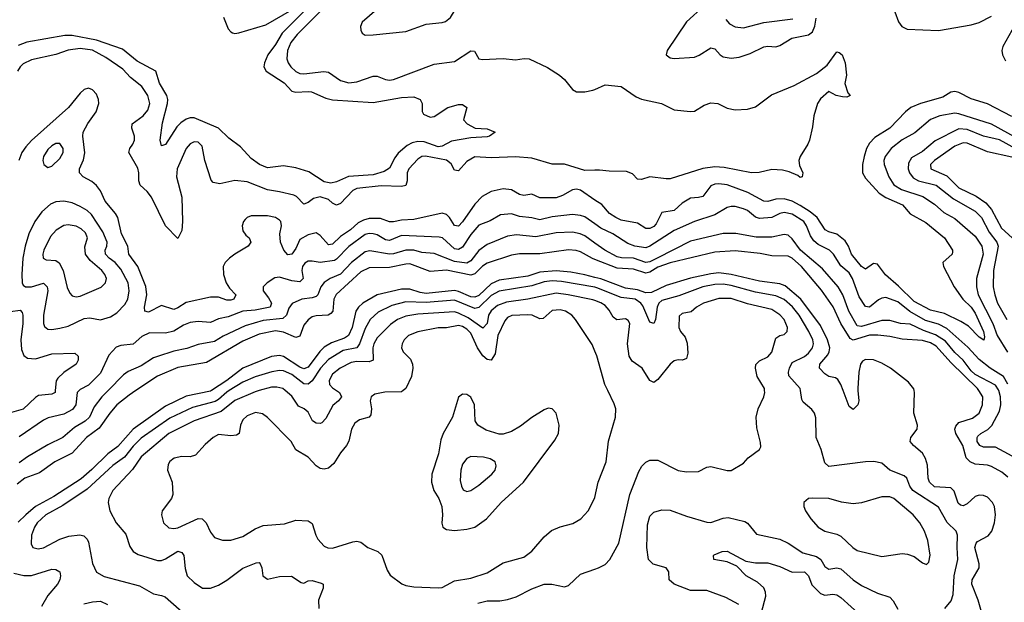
# Model space of a CAD drawing. Header units: inches. Extents: x 1649636 to 1815363, y 506543 to 641975.
# Tile 494 of 656: x 1757172 to 1762013, y 538960 to 541822. Entities that reach past the tile are written whole.
import ezdxf

# ---------------------------------------------------------------- set-up
doc = ezdxf.new("R2010")
doc.units = ezdxf.units.IN
doc.header["$MEASUREMENT"] = 0
for name, color, linetype in [('B7553', 7, 'Continuous'), ('B7554', 7, 'Continuous'), ('B7563', 7, 'Continuous'), ('B7564', 7, 'Continuous')]:
    doc.layers.add(name, color=color, linetype=linetype)

msp = doc.modelspace()

# ---------------------------------------------------------------- linework, layer by layer
at = {"layer": 'B7553', "color": 5}
for points, elevation in [([(1757347, 540000), (1757346, 539990), (1757330, 539981.8), (1757264.6, 539975.4), (1757250, 539966.8), (1757190, 539908.6), (1757110, 539886.5)], 420), ([(1757743.6, 540000), (1757710, 539977.8), (1757650, 539929.9), (1757615.4, 539890), (1757563.7, 539816.3), (1757501.4, 539770), (1757430, 539693), (1757344.5, 539650), (1757270, 539596.5), (1757198.4, 539570), (1757159.4, 539540.6)], 480), ([(1758115, 540000), (1758110, 539996.7), (1757990, 539972.5), (1757890, 539924), (1757730, 539811.1), (1757655.1, 539724.9), (1757605.3, 539690), (1757527.8, 539612.2), (1757473.9, 539566.1), (1757340.8, 539479.2), (1757250, 539431.4), (1757201.9, 539390), (1757165.7, 539354.3)], 520), ([(1757465, 540000), (1757454.5, 539990), (1757448, 539930), (1757432.6, 539907.4), (1757390, 539885), (1757312.9, 539867.1), (1757290, 539855.7), (1757170, 539772.7)], 440), ([(1757606.7, 540000), (1757577, 539970), (1757539.2, 539920.8), (1757515.2, 539870), (1757494.2, 539850), (1757441.6, 539818.4), (1757384.2, 539770), (1757310, 539734), (1757210, 539674.6), (1757170, 539645)], 460), ([(1758202.5, 540000), (1758190, 539992.3), (1758150, 539956.5), (1758133.1, 539946.9), (1758022.4, 539917.6), (1757910, 539864), (1757770, 539767), (1757730, 539726.4), (1757687.1, 539672.9), (1757630, 539631.6), (1757503.5, 539516.5), (1757384.2, 539435.8), (1757300.5, 539390), (1757258.7, 539350), (1757245.8, 539330), (1757230.1, 539290), (1757228, 539248), (1757237.6, 539230), (1757263, 539223), (1757290, 539227.5), (1757370, 539270.2), (1757414.2, 539285.8), (1757467.6, 539292.4), (1757487.3, 539287.3), (1757504.2, 539270), (1757510, 539255.5), (1757530.8, 539150.8), (1757550, 539107.9), (1757587, 539087), (1757761.9, 539041.9), (1757830, 539002), (1757870, 538994.4), (1757886.8, 538986.8), (1757997.8, 538890)], 540), ([(1758349.7, 540000), (1758330, 539994.6), (1758230, 539950.7), (1758162.7, 539897.3), (1758030, 539851.4), (1757906.1, 539790), (1757770, 539674.8), (1757727.5, 539612.5), (1757630.1, 539509.9), (1757610.2, 539470), (1757608.1, 539450), (1757615.8, 539410), (1757647.1, 539350), (1757694.2, 539294.2), (1757713.8, 539233.8), (1757730, 539209.1), (1757755.4, 539195.4), (1757850, 539165.5), (1757870, 539166), (1757890, 539173.3), (1757950, 539210.7), (1757970, 539204.7), (1757979.8, 539190), (1757985.7, 539125.7), (1757995.9, 539090), (1758030, 539057.3), (1758071.3, 539030), (1758110, 539029.2), (1758150, 539045.2), (1758190, 539068.5), (1758270, 539128.6), (1758334.8, 539154.8), (1758350, 539155.3), (1758355.3, 539150), (1758363.2, 539130), (1758367.4, 539090), (1758390, 539073.7), (1758450, 539087.1), (1758508.8, 539088.8), (1758556.7, 539056.7), (1758570, 539054.3), (1758590, 539065.6), (1758610, 539068), (1758654.6, 539054.6), (1758664.2, 539050), (1758665, 539030), (1758640.6, 538970), (1758643.1, 538930)], 560), ([(1759057.1, 540000), (1759050, 539994.8), (1758967.1, 539992.9), (1758918.1, 539981.9), (1758899.6, 539970), (1758895.2, 539950), (1758902.6, 539910), (1758898.9, 539881.1), (1758890, 539869.9), (1758843, 539857), (1758819.3, 539840.7), (1758803, 539810), (1758790, 539752.3), (1758779.1, 539730), (1758750, 539694.3), (1758717.3, 539642.7), (1758690, 539619.1), (1758670, 539613.7), (1758650, 539617.2), (1758630, 539631), (1758590, 539672.7), (1758530, 539708.9), (1758506.5, 539750), (1758390, 539868.8), (1758365.9, 539885.9), (1758332, 539892), (1758290, 539876.5), (1758270, 539856.8), (1758257.8, 539830), (1758251.2, 539790), (1758238.7, 539781.3), (1758210, 539777.5), (1758150, 539783.8), (1758124.2, 539770), (1758084.3, 539735.7), (1758037, 539683), (1758010, 539675.1), (1757970, 539676), (1757932.1, 539667.9), (1757910, 539652.4), (1757902.4, 539637.6), (1757898.9, 539610), (1757921.8, 539550), (1757924.7, 539490), (1757918.2, 539470), (1757872.8, 539410), (1757868.9, 539390), (1757879.6, 539350), (1757905.7, 539325.7), (1757930, 539322), (1757950, 539326), (1758050, 539371.1), (1758070, 539370.1), (1758089.4, 539350), (1758110, 539304.9), (1758130, 539278.3), (1758170, 539265), (1758210, 539264.7), (1758270, 539282.8), (1758330, 539321), (1758370, 539337.6), (1758473.7, 539346.3), (1758530, 539364), (1758590, 539359.6), (1758610, 539348), (1758627.6, 539290), (1758638.7, 539270), (1758670, 539236.4), (1758687, 539227), (1758710, 539226), (1758810, 539258), (1758830, 539260.3), (1758850, 539254.9), (1758884, 539230), (1758933.4, 539210), (1758952.1, 539192.1), (1758978.3, 539118.3), (1758993.3, 539093.3), (1759051.2, 539051.2), (1759070, 539043.5), (1759110, 539037), (1759230, 539031), (1759250, 539033), (1759270, 539043.9), (1759310, 539066), (1759390, 539078.8), (1759470, 539105.3), (1759550, 539153.5), (1759650, 539181.8), (1759690, 539211.1), (1759750, 539282.6), (1759787.6, 539312.4), (1759830, 539330.2), (1759892.2, 539347.8), (1759931.6, 539370), (1759966.3, 539410), (1759998.7, 539470), (1760000, 539475.7)], 580), ([(1758730.2, 540000), (1758745, 539990), (1758755.2, 539970), (1758740.3, 539950), (1758712.5, 539927.5), (1758677.6, 539862.4), (1758657.7, 539842.3), (1758650, 539838), (1758630, 539840.3), (1758611.4, 539851.4), (1758590, 539893.7), (1758571.2, 539910), (1758543.1, 539923.1), (1758510, 539973.3), (1758478, 540000)], 560), ([(1757143.6, 539103.6), (1757192.6, 539092.6), (1757230, 539091.8), (1757330, 539123.2), (1757350, 539121.5), (1757369.3, 539109.3), (1757372.5, 539090), (1757369.4, 539070), (1757359, 539050), (1757310, 538993.7), (1757280.3, 538939.7)], 520), ([(1759424.4, 538955.6), (1759470, 538967.1), (1759532.6, 538967.4), (1759570, 538973.4), (1759612.6, 538987.4), (1759690, 539026.9), (1759750, 539048.7), (1759788.6, 539048.6), (1759850, 539036.3), (1759870, 539042), (1759930, 539098.3), (1760000, 539123.4)], 560), ([(1757487.7, 538952.3), (1757530, 538963.3), (1757570, 538965.9), (1757604.2, 538950)], 520)]:
    msp.add_lwpolyline(points, dxfattribs=dict(at, elevation=elevation))
for points, elevation in [([(1759350, 539982.7), (1759330, 539967.6), (1759299.7, 539870), (1759254.5, 539790), (1759242.1, 539757.9), (1759232.1, 539690), (1759199, 539590), (1759196.6, 539550), (1759207.9, 539510), (1759232.6, 539470), (1759247.3, 539430), (1759251.3, 539390), (1759248.3, 539348.3), (1759252.4, 539330), (1759270, 539317.8), (1759310, 539312.9), (1759370, 539319), (1759410, 539329.5), (1759467.9, 539370), (1759539.4, 539450), (1759649.1, 539550), (1759803.9, 539756.1), (1759820.6, 539790), (1759825.2, 539830), (1759810, 539889.6), (1759790, 539911.1), (1759770, 539913.7), (1759750, 539906), (1759690, 539868.7), (1759635, 539825), (1759590, 539799.4), (1759550, 539786.9), (1759530, 539786.3), (1759465, 539805), (1759424.7, 539830), (1759412.2, 539852.2), (1759407.6, 539930), (1759390, 539968.5), (1759370, 539981.2)], 620), ([(1759390, 539676.2), (1759370, 539667.4), (1759350, 539638), (1759340.5, 539610), (1759338, 539558), (1759344, 539530), (1759353, 539513), (1759370, 539504.2), (1759390, 539508.9), (1759430, 539534.9), (1759493.7, 539590), (1759509.7, 539610), (1759515.1, 539630), (1759509.6, 539650), (1759484.8, 539664.8), (1759452.7, 539672.7)], 640)]:
    msp.add_lwpolyline(points, close=True, dxfattribs=dict(at, elevation=elevation))
at = {"layer": 'B7554', "color": 5}
for points, elevation in [([(1759070.8, 541989.2), (1759030, 541975.7), (1758991.9, 541948.1), (1758927.7, 541872.3), (1758855.5, 541810), (1758848.1, 541788.1), (1758849.1, 541770), (1758856.5, 541756.5), (1758870, 541746.4), (1758910, 541747.6), (1759070, 541763.5), (1759170, 541799.8), (1759250, 541807.8), (1759266.1, 541813.9), (1759290, 541832.9), (1759312.5, 541870), (1759322.4, 541910), (1759319.7, 541939.7), (1759311.8, 541951.8), (1759286.5, 541966.5), (1759223.8, 541983.8)], 420), ([(1757350, 541213.7), (1757330, 541202.6), (1757310, 541183.8), (1757289.4, 541150), (1757285.4, 541130), (1757290.3, 541110.3), (1757310, 541095.8), (1757330, 541103.1), (1757370, 541139.7), (1757385.8, 541170), (1757386, 541190), (1757370, 541213.6)], 440), ([(1757390, 540929.9), (1757350, 540927.3), (1757323.3, 540916.7), (1757282, 540878), (1757246.5, 540830), (1757217.7, 540770), (1757199.6, 540710), (1757188.2, 540650), (1757183.3, 540570), (1757185, 540530), (1757190, 540518), (1757201.1, 540510), (1757230, 540510.1), (1757290, 540527.1), (1757307.1, 540510), (1757310.1, 540490), (1757290.1, 540370), (1757290.1, 540330.1), (1757294.8, 540314.8), (1757310, 540301.2), (1757330, 540300.2), (1757370, 540307.5), (1757410, 540317.4), (1757490, 540354.5), (1757517.9, 540357.9), (1757570, 540348.2), (1757618.2, 540361.8), (1757650, 540381.8), (1757690, 540422.9), (1757704.4, 540450), (1757711.3, 540490), (1757705.8, 540530), (1757670, 540596.1), (1757642.3, 540630), (1757613, 540650), (1757593.9, 540670), (1757593.1, 540690), (1757601.3, 540710), (1757602.4, 540730), (1757580.4, 540780.4), (1757525.5, 540865.5), (1757504.5, 540884.5), (1757470, 540905), (1757430, 540922.3)], 440), ([(1757410, 540813.8), (1757390, 540810.4), (1757351, 540789), (1757323.2, 540756.8), (1757291.2, 540690), (1757285.8, 540670), (1757287.2, 540650), (1757302.5, 540642.5), (1757350, 540639.6), (1757367.1, 540627.1), (1757386.9, 540590), (1757406, 540506), (1757418.5, 540478.5), (1757430, 540465.8), (1757450, 540461.4), (1757470, 540464.1), (1757572.4, 540507.6), (1757595, 540530), (1757599.1, 540550), (1757591.7, 540570), (1757575.8, 540590), (1757518.6, 540638.6), (1757495.9, 540670), (1757493.4, 540706.6), (1757505, 540750), (1757495.8, 540775.8), (1757475.1, 540795.1), (1757450, 540807.1)], 460)]:
    msp.add_lwpolyline(points, close=True, dxfattribs=dict(at, elevation=elevation))
for points, elevation in [([(1758576.8, 541870), (1758463.3, 541756.7), (1758430, 541700.8), (1758391.9, 541650), (1758375.7, 541610), (1758372.7, 541590), (1758384.4, 541570), (1758472.5, 541512.5), (1758510, 541470.7), (1758530, 541465.3), (1758590, 541470.1), (1758607, 541467), (1758676.9, 541436.9), (1758710, 541428), (1758910, 541416.1), (1759050, 541440.3), (1759110, 541443), (1759141, 541430), (1759150.7, 541410), (1759151, 541371), (1759158, 541358), (1759190, 541342.8), (1759210, 541346.8), (1759278, 541390), (1759330, 541406), (1759350, 541404.7), (1759371.3, 541390), (1759354, 541330), (1759372, 541310), (1759412, 541290), (1759470, 541285.3), (1759510.4, 541269.6), (1759482.8, 541250), (1759470, 541246), (1759390, 541242), (1759294.6, 541225.4), (1759250, 541200.9), (1759230, 541197.3), (1759161.4, 541221.4), (1759130, 541223.1), (1759102.1, 541217.9), (1759076.6, 541203.4), (1759033.4, 541166.6), (1759016.1, 541143.9), (1758990, 541093.5), (1758964.1, 541075.9), (1758910, 541059.6), (1758788.3, 541051.7), (1758730, 541025.5), (1758701.5, 541018.5), (1758670, 541025.2), (1758594.2, 541074.2), (1758530, 541093.9), (1758470, 541104.8), (1758390, 541095.1), (1758352, 541110), (1758310, 541139.7), (1758258.2, 541198.2), (1758200.3, 541240.3), (1758150, 541288.8), (1758030, 541340.3), (1758010, 541339.7), (1757990, 541333), (1757964.5, 541315.5), (1757945, 541295), (1757890, 541209.7), (1757870, 541202.7), (1757862.6, 541230), (1757874.7, 541314.7), (1757899, 541410), (1757900.7, 541430), (1757895.3, 541450), (1757859.6, 541510), (1757841.7, 541570), (1757750, 541619), (1757677.3, 541677.3), (1757550, 541722), (1757430, 541743.8), (1757394.8, 541745.2), (1757208.2, 541711.8), (1757164.7, 541695.3)], 360), ([(1758173.9, 541833.9), (1758197.8, 541777.8), (1758210, 541761.7), (1758218.3, 541758.3), (1758230, 541754.6), (1758250, 541758.3), (1758382.4, 541797.6), (1758509.8, 541870)], 360), ([(1758653.6, 541866.4), (1758536, 541750), (1758504.8, 541710), (1758488.9, 541670), (1758486.4, 541630), (1758492.5, 541610), (1758505.6, 541590), (1758530, 541567.5), (1758550, 541558.3), (1758570, 541555.9), (1758668.1, 541568.1), (1758690, 541565.1), (1758750, 541522.8), (1758790, 541512.1), (1758830, 541516.5), (1758910, 541543.9), (1758930, 541544.7), (1758970, 541527.5), (1758990, 541525.1), (1759010, 541528.9), (1759210, 541604.2), (1759310, 541616.8), (1759390, 541669.3), (1759407.7, 541667.7), (1759429.1, 541630), (1759447.1, 541627.1), (1759550, 541631.6), (1759610, 541624.8), (1759651.7, 541631.7), (1759677, 541630), (1759767.2, 541587.2), (1759825.7, 541550), (1759850, 541529), (1759890, 541478.9), (1759910, 541466.9), (1759950, 541467.8), (1759990, 541475.3), (1760000, 541479.7)], 380), ([(1760000, 541082.7), (1759950, 541081), (1759850, 541113), (1759790, 541111.8), (1759690, 541142.6), (1759609.1, 541149.1), (1759490, 541144.1), (1759410, 541147.7), (1759370, 541125.9), (1759330, 541079), (1759310, 541083.5), (1759294, 541114), (1759271.4, 541131.4), (1759168.1, 541151.9), (1759150, 541150.5), (1759130, 541137.3), (1759085.9, 541090), (1759077.2, 541070), (1759077.7, 541030), (1759070, 541006.8), (1759050, 541003.1), (1758950, 541005.9), (1758830, 540993.4), (1758810, 540983.7), (1758750, 540918.9), (1758730, 540910.4), (1758710, 540920.4), (1758690, 540938.5), (1758650, 540951.5), (1758616.1, 540943.9), (1758590, 540924.3), (1758570, 540916.4), (1758533.1, 540953.1), (1758519.5, 540959.5), (1758450, 540976.9), (1758390, 540986.1), (1758290, 541025.8), (1758230, 541032.8), (1758156.3, 541016.3), (1758122.8, 541022.8), (1758113.4, 541033.4), (1758082.4, 541130), (1758070, 541200.7), (1758050, 541219.8), (1758030, 541222), (1758010, 541213.1), (1757990, 541189.7), (1757946.1, 541090), (1757944, 541050), (1757970.1, 540950.1), (1757972.5, 540830), (1757970, 540786.6), (1757950, 540747.3), (1757889.9, 540810), (1757820.7, 540950), (1757798.5, 540978.5), (1757764.1, 541010), (1757758.5, 541030), (1757758.7, 541070), (1757753.4, 541093.4), (1757709.2, 541170), (1757714.5, 541190), (1757729.2, 541210), (1757736.7, 541230), (1757736.4, 541250), (1757724.4, 541290), (1757724.8, 541310), (1757779, 541350), (1757801.7, 541378.3), (1757811.7, 541410), (1757802.6, 541450), (1757773.2, 541493.2), (1757717.7, 541537.7), (1757679.2, 541579.2), (1757596.6, 541636.6), (1757530, 541671.8), (1757470, 541680.2), (1757410, 541672.3), (1757350, 541650.7), (1757230, 541625.3), (1757190, 541605.2), (1757174.3, 541590), (1757162.4, 541570)], 380), ([(1760000, 540936.3), (1759930, 540984), (1759910, 540989.2), (1759890, 540986.6), (1759841.7, 540958.3), (1759810, 540947.6), (1759746.9, 540946.9), (1759730, 540947.3), (1759690, 540964.7), (1759650, 540958.1), (1759630, 540962.6), (1759590, 540986), (1759550, 540991.2), (1759490, 540977.9), (1759445.7, 540954.3), (1759410, 540915.4), (1759350, 540828.7), (1759330, 540808.2), (1759310, 540810.7), (1759286, 540850), (1759270, 540864.4), (1759250, 540872.3), (1759110, 540840.5), (1759050, 540837.3), (1759010, 540828.6), (1758990, 540828.5), (1758945.6, 540845.6), (1758890, 540845), (1758862.1, 540837.9), (1758836.4, 540823.6), (1758798.5, 540790), (1758750, 540757.4), (1758710, 540718.7), (1758690, 540716.9), (1758650, 540761.6), (1758630, 540774.6), (1758590, 540765.4), (1758550, 540741.9), (1758530, 540697.8), (1758510, 540669.9), (1758490, 540667.2), (1758470.3, 540690.3), (1758454.9, 540730), (1758451.8, 540770), (1758458.7, 540810), (1758456, 540830), (1758450, 540838.1), (1758430.4, 540850.4), (1758390, 540858.4), (1758310, 540858.2), (1758290, 540850.4), (1758280.1, 540839.9), (1758272.1, 540830), (1758266.2, 540810), (1758270, 540785.3), (1758284.3, 540764.3), (1758301.3, 540750), (1758308.5, 540730), (1758296.4, 540710), (1758230, 540670.7), (1758204, 540650), (1758183.2, 540630), (1758172, 540610), (1758174.2, 540570), (1758187.5, 540530), (1758203.8, 540503.8), (1758235.4, 540470), (1758225.5, 540450), (1758210, 540444.1), (1758190, 540444.1), (1758150, 540458.8), (1758110, 540459), (1757990, 540432.8), (1757950, 540406.3), (1757930, 540398.7), (1757870, 540417.4), (1757805, 540385), (1757787.9, 540390), (1757786.7, 540410), (1757797.7, 540470), (1757792.2, 540512.2), (1757753.5, 540610), (1757708.7, 540670), (1757704.1, 540710), (1757672.1, 540770), (1757654.9, 540850), (1757643.2, 540870), (1757592.7, 540930), (1757570, 540981), (1757550, 541008), (1757526.7, 541026.7), (1757484, 541050), (1757467.2, 541070), (1757467.1, 541090), (1757485.9, 541134.1), (1757492, 541168), (1757482.1, 541250), (1757485, 541270), (1757507.3, 541312.7), (1757547.8, 541370), (1757561.1, 541410), (1757559.5, 541430), (1757550, 541456.4), (1757530, 541478.2), (1757510, 541485.1), (1757490, 541478.5), (1757470, 541461), (1757412.5, 541390), (1757231.2, 541228.8), (1757201.9, 541198.1), (1757182.7, 541170), (1757168, 541130)], 420), ([(1760000, 540818.5), (1759950, 540853.4), (1759930, 540860.4), (1759890, 540864.9), (1759790, 540853.8), (1759730, 540839), (1759690, 540848.9), (1759630, 540854.9), (1759590, 540868.4), (1759535.7, 540864.3), (1759485.3, 540834.7), (1759430, 540812.8), (1759390, 540767), (1759350, 540705), (1759330, 540692.9), (1759310, 540697.1), (1759250.3, 540750.3), (1759234.2, 540754.2), (1759050, 540761.4), (1758990, 540738.2), (1758970, 540740.8), (1758930, 540764.9), (1758910.9, 540770.9), (1758890, 540771.5), (1758870, 540766.1), (1758791.3, 540708.7), (1758730, 540645.2), (1758720.1, 540639.9), (1758650, 540628.8), (1758610, 540636.3), (1758590, 540635.2), (1758574.5, 540625.5), (1758563.1, 540610), (1758559.3, 540590), (1758565.8, 540550), (1758550, 540534.8), (1758510, 540539.2), (1758450, 540558), (1758426, 540554), (1758388.5, 540530), (1758368.9, 540510), (1758369.1, 540490.9), (1758396.2, 540456.2), (1758409.5, 540430), (1758404.4, 540410), (1758330, 540395.1), (1758270, 540391), (1758197.7, 540362.3), (1758150, 540352.5), (1758110, 540334.5), (1758050, 540339.2), (1758010, 540334.3), (1757977.8, 540322.2), (1757930, 540292.2), (1757890, 540282.4), (1757810, 540283.2), (1757773.6, 540266.4), (1757730, 540228.1), (1757670, 540222.3), (1757646.1, 540213.9), (1757610, 540173.7), (1757570, 540085.7), (1757510, 540026.5), (1757470, 540004.8), (1757465, 540000)], 440), ([(1760000, 540724.5), (1759950, 540759.7), (1759928.3, 540770), (1759890, 540778), (1759810, 540775), (1759710, 540754.8), (1759614.9, 540765.1), (1759570, 540758.5), (1759470, 540717.8), (1759430, 540687.7), (1759390, 540637.8), (1759370, 540626.5), (1759310, 540634.9), (1759210, 540673), (1759150, 540678.5), (1759110, 540689.6), (1759070.1, 540689.9), (1759010, 540671.6), (1758990, 540669.9), (1758893.3, 540686.7), (1758870, 540681.6), (1758802.9, 540630), (1758750, 540572.1), (1758698.9, 540550), (1758669.4, 540530.6), (1758653, 540510), (1758637.5, 540470), (1758630, 540461.7), (1758610, 540455.3), (1758558.9, 540450), (1758512.6, 540427.4), (1758494.8, 540405.2), (1758483.8, 540370), (1758465.7, 540354.3), (1758370, 540344.7), (1758281, 540319), (1758172.8, 540267.2), (1758130, 540240.5), (1758050, 540226.9), (1757993.5, 540206.5), (1757930, 540193.6), (1757850, 540168.1), (1757830, 540160.8), (1757770, 540122.1), (1757705.4, 540094.6), (1757682.9, 540077.1), (1757606.7, 540000)], 460), ([(1760000, 540644.9), (1759989.2, 540649.2), (1759930, 540681.1), (1759908.3, 540688.3), (1759870, 540692.3), (1759730, 540672.6), (1759630, 540671.7), (1759590, 540665.3), (1759470, 540626.3), (1759447.9, 540612.1), (1759410, 540574.2), (1759390, 540566.8), (1759270, 540591.3), (1759190, 540584.8), (1759090, 540622.1), (1759070, 540621.9), (1758990, 540604.1), (1758890, 540603.7), (1758850, 540583.2), (1758728.4, 540471.6), (1758716.5, 540450), (1758711.6, 540390), (1758701.4, 540378.6), (1758689.2, 540370.8), (1758630, 540367.9), (1758610, 540361.7), (1758590, 540348.4), (1758570, 540321.8), (1758550, 540267.1), (1758530, 540261.2), (1758470, 540287.3), (1758430, 540294.4), (1758350, 540276.7), (1758270, 540242.8), (1758090, 540138.5), (1757950, 540114.4), (1757850, 540070.4), (1757743.6, 540000)], 480), ([(1760000, 540556), (1759950, 540568.8), (1759881.6, 540581.6), (1759810, 540588.3), (1759730, 540581.5), (1759670, 540563), (1759530, 540542.5), (1759490, 540523.9), (1759430, 540466.6), (1759410, 540458.4), (1759390, 540460.9), (1759330, 540487.4), (1759310, 540491.3), (1759170, 540477.8), (1759141.8, 540481.8), (1759090, 540498.9), (1759050, 540497.8), (1758930, 540470.9), (1758860.1, 540430), (1758838.7, 540410), (1758825.3, 540390), (1758807, 540310), (1758789.3, 540270.7), (1758770, 540258.1), (1758705.3, 540234.7), (1758670, 540213.4), (1758647.4, 540192.6), (1758590, 540116), (1758570, 540107.8), (1758550, 540115.9), (1758470, 540168.1), (1758450, 540172.3), (1758410, 540167.4), (1758270, 540110.9), (1758190.2, 540049.8), (1758115, 540000)], 520), ([(1760000, 540507.5), (1759836.2, 540536.2), (1759790, 540539.4), (1759750, 540534.6), (1759690, 540514.5), (1759530, 540489.3), (1759490, 540467.2), (1759430, 540408.6), (1759410, 540403.1), (1759310, 540444.6), (1759170, 540432.3), (1759070, 540436.2), (1759002.5, 540417.5), (1758934.8, 540385.2), (1758895.4, 540350), (1758870, 540305), (1758843.5, 540230), (1758830.6, 540210), (1758763.2, 540196.8), (1758690, 540152.8), (1758651.1, 540110), (1758610, 540047.9), (1758590, 540031.6), (1758570, 540033.9), (1758510, 540078.6), (1758470, 540097.2), (1758450, 540099), (1758412.4, 540092.4), (1758330, 540067.5), (1758270, 540041.8), (1758202.5, 540000)], 540), ([(1760000, 540442.4), (1759990, 540445.9), (1759869.3, 540470.7), (1759810, 540478.1), (1759670.1, 540449.9), (1759565.6, 540434.4), (1759521.5, 540418.5), (1759490, 540392.4), (1759477.7, 540370), (1759470, 540329.7), (1759450, 540306.3), (1759377.6, 540357.6), (1759330, 540381.2), (1759310, 540386.3), (1759130, 540375.4), (1759070, 540365), (1759030, 540349.4), (1758994.8, 540325.2), (1758930, 540259.5), (1758913.2, 540230), (1758907.8, 540210), (1758910.2, 540149.8), (1758890, 540140.7), (1758830, 540143), (1758801.2, 540138.7), (1758747.1, 540110), (1758710, 540080.2), (1758693.5, 540050), (1758695, 540030), (1758710, 540013.7), (1758730.2, 540000)], 560), ([(1757128, 540388), (1757174.8, 540394.8), (1757184, 540384), (1757187.8, 540370), (1757188.6, 540330), (1757177.6, 540250), (1757181.8, 540201.8), (1757192, 540172), (1757210, 540159.8), (1757250, 540156.6), (1757330, 540180.8), (1757443.6, 540183.6), (1757459.6, 540170), (1757459.7, 540150), (1757450.2, 540130), (1757390, 540089.3), (1757359.2, 540060.8), (1757351.9, 540048.1), (1757347, 540000)], 420), ([(1760000, 540193.5), (1759986.3, 540226.3), (1759904.5, 540350), (1759887.6, 540370), (1759855.8, 540390), (1759830, 540396.9), (1759790, 540393.3), (1759746.5, 540353.5), (1759730, 540352.9), (1759691, 540371), (1759670, 540372.6), (1759591.1, 540368.9), (1759570, 540359.6), (1759556.7, 540343.3), (1759523, 540270), (1759510, 540180.7), (1759490, 540148.9), (1759470, 540153.3), (1759450, 540171.6), (1759423.7, 540210), (1759390, 540281.6), (1759370, 540302.5), (1759350, 540315.3), (1759330, 540320.3), (1759270, 540309), (1759230, 540307.9), (1759130, 540289.4), (1759083.9, 540270), (1759062.2, 540250), (1759052.4, 540230), (1759050.2, 540210), (1759057.5, 540190), (1759094.1, 540154.1), (1759103.8, 540130), (1759105.2, 540110), (1759097.9, 540070), (1759070.9, 540010), (1759057.1, 540000)], 580), ([(1758478, 540000), (1758466, 540010), (1758437.2, 540017.2), (1758410, 540016.4), (1758349.7, 540000)], 560)]:
    msp.add_lwpolyline(points, dxfattribs=dict(at, elevation=elevation))
at = {"layer": 'B7563', "color": 5}
for points, elevation in [([(1760000, 539475.7), (1760016.5, 539550), (1760055.8, 539650), (1760067.5, 539752.5), (1760101.9, 539870), (1760102.9, 539910), (1760095.6, 539935.6), (1760063.5, 540000)], 580), ([(1760000, 539123.4), (1760018.4, 539130), (1760050, 539145.8), (1760074.4, 539170), (1760117.8, 539250), (1760172.7, 539490), (1760216.5, 539603.5), (1760230.7, 539629.3), (1760250, 539648.7), (1760270, 539657.8), (1760310, 539659), (1760410, 539607.4), (1760450, 539600.3), (1760510, 539602), (1760550, 539624), (1760570, 539627.3), (1760650, 539607.7), (1760670, 539607.3), (1760730, 539644), (1760754, 539670), (1760809, 539710), (1760815.5, 539724.5), (1760815.1, 539744.9), (1760796.8, 539816.8), (1760793.6, 539870), (1760803.4, 539910), (1760830.7, 539970), (1760835.4, 539990), (1760834.5, 540000)], 560), ([(1761719.7, 538930), (1761752.2, 538967.8), (1761761.9, 538998.1), (1761767.1, 539090), (1761784.3, 539170), (1761780.7, 539230), (1761783.2, 539290), (1761776.5, 539310), (1761732, 539352), (1761690, 539427.2), (1761562.6, 539510), (1761548.8, 539530), (1761533.2, 539570), (1761521.3, 539581.3), (1761450, 539609.8), (1761410, 539644.4), (1761371.2, 539651.2), (1761329.8, 539649.8), (1761150, 539627.2), (1761130, 539645.6), (1761113.2, 539710), (1761088.2, 539770), (1761086.3, 539866.3), (1761079.8, 539890), (1761067.3, 539907.3), (1761023.3, 539943.3), (1761017.2, 539957.2), (1761010.3, 540000)], 540), ([(1761293.6, 540000), (1761296.9, 539950), (1761292.6, 539930), (1761270, 539907.6), (1761250, 539922), (1761220.6, 540000)], 520), ([(1761907.1, 538890), (1761884.8, 538970), (1761853.7, 539050), (1761855.1, 539070), (1761889.9, 539130.1), (1761889.9, 539150), (1761868.5, 539230), (1761874, 539250), (1761881.6, 539258.4), (1761933.2, 539286.8), (1761951.7, 539310), (1761964.3, 539350), (1761969.6, 539390), (1761964.4, 539430), (1761955.4, 539450), (1761930, 539476.5), (1761910, 539485), (1761890, 539485.9), (1761870, 539479.2), (1761830, 539444.4), (1761810, 539433.8), (1761797.7, 539437.7), (1761786.8, 539446.8), (1761766, 539506), (1761750, 539522.4), (1761670, 539527.8), (1761644.8, 539550), (1761638.3, 539570), (1761634.5, 539634.5), (1761626.2, 539666.2), (1761610, 539692.7), (1761566.2, 539730), (1761550.8, 539750), (1761553.8, 539770), (1761584.4, 539810), (1761586.8, 539830), (1761568.1, 539890), (1761572.1, 539990), (1761570.4, 540000)], 520), ([(1762030, 539575.6), (1762000.2, 539600.2), (1761950, 539627.7), (1761930, 539634.4), (1761870, 539638.7), (1761844.7, 539650), (1761825.9, 539670), (1761808.7, 539730), (1761774.2, 539790), (1761770.4, 539810), (1761774.5, 539825.5), (1761790, 539843.4), (1761855.7, 539864.3), (1761889.9, 539890), (1761906.4, 539930), (1761907.4, 539970), (1761887.1, 540000)], 480), ([(1762094.8, 539654.8), (1761970, 539722), (1761910, 539722.9), (1761892.1, 539730), (1761879.4, 539750), (1761879, 539770), (1761883.2, 539776.8), (1761896.8, 539790), (1761931.1, 539808.9), (1761951.5, 539828.5), (1761990, 539898.9), (1761996.6, 539930), (1761994.5, 539970), (1761985.5, 540000)], 460), ([(1760707.3, 538950), (1760643.9, 538983.9), (1760550, 539017.5), (1760470, 539018.5), (1760389.6, 539050), (1760365.1, 539070), (1760363.7, 539110), (1760350, 539129.2), (1760287.4, 539147.4), (1760264.2, 539170), (1760255.6, 539230), (1760258.8, 539341.2), (1760270, 539383), (1760290, 539402.6), (1760330, 539414.9), (1760370, 539412.1), (1760450, 539383.5), (1760550, 539354.6), (1760570, 539353), (1760630, 539373), (1760656.1, 539376.1), (1760737, 539357), (1760750, 539348.4), (1760795.1, 539295.1), (1760910, 539270.3), (1760950, 539251.5), (1761022.6, 539202.6), (1761090, 539185), (1761110.1, 539170.1), (1761130, 539136.2), (1761150, 539122.5), (1761190, 539128.8), (1761210, 539124.5), (1761270, 539070.9), (1761310, 539043.2), (1761390, 539005.8), (1761450, 538984.9), (1761466.9, 538966.9), (1761490, 538926)], 540), ([(1760818.6, 538910), (1760840.5, 538990), (1760839.2, 539010), (1760830.5, 539030.5), (1760798.9, 539058.9), (1760743.8, 539090), (1760697.4, 539137.4), (1760650, 539158.7), (1760585.6, 539170), (1760582.9, 539190), (1760587, 539193), (1760625.2, 539210), (1760650, 539211), (1760741.7, 539161.7), (1760790, 539154.4), (1760850, 539154), (1760910, 539136.6), (1760970, 539108.4), (1761030, 539109.5), (1761050, 539090.2), (1761066.2, 539046.2), (1761110, 539003.3), (1761130, 538995.8), (1761170, 539000.1), (1761190, 538996.6), (1761210, 538984.1), (1761310, 538892.1)], 520)]:
    msp.add_lwpolyline(points, dxfattribs=dict(at, elevation=elevation))
at = {"layer": 'B7563', "color": 5, "elevation": 560}
msp.add_lwpolyline([(1761410, 539479.1), (1761310, 539448.5), (1761270, 539444), (1761212.7, 539452.7), (1761150, 539469.7), (1761068.8, 539471.2), (1761050, 539469.4), (1761026.8, 539450), (1761027.7, 539430), (1761035.5, 539410), (1761061.6, 539370), (1761098, 539330), (1761130, 539308.9), (1761190, 539294.9), (1761210, 539285.7), (1761267.4, 539230), (1761290, 539214.9), (1761410, 539185.4), (1761510, 539199.4), (1761536.3, 539196.3), (1761570, 539185.7), (1761610, 539153.4), (1761630, 539145.5), (1761642.5, 539157.5), (1761648, 539192), (1761636.6, 539263.4), (1761619.8, 539310), (1761597, 539350), (1761565.5, 539390), (1761470, 539470.6), (1761450, 539478.8)], close=True, dxfattribs=at)
at = {"layer": 'B7564', "color": 5}
for points, elevation in [([(1760537.7, 541890), (1760450, 541811.2), (1760355.9, 541670), (1760350.3, 541650), (1760370, 541634.9), (1760390, 541631.1), (1760490, 541638.4), (1760512.7, 541647.3), (1760570, 541684.5), (1760590, 541679.1), (1760615.2, 541650), (1760630, 541639.8), (1760670, 541633.4), (1760710, 541638.8), (1760764.2, 541655.8), (1760830, 541688.8), (1760850, 541692.2), (1760890, 541689.2), (1760910, 541695.6), (1760968.3, 541731.7), (1761050, 541747.6), (1761070, 541762.2), (1761081.8, 541790), (1761087.5, 541830)], 420), ([(1761456.6, 541910), (1761492.1, 541812.1), (1761508.5, 541788.5), (1761535.1, 541775.1), (1761690, 541769.4), (1761850, 541796.4), (1761890, 541808.4), (1761950, 541839.2)], 420), ([(1760643.3, 541823.3), (1760661.7, 541801.7), (1760690, 541786.6), (1760730, 541782.1), (1760830, 541808.7), (1760973, 541827)], 440), ([(1762064.3, 541795.7), (1762005.1, 541690), (1762001.5, 541670), (1762004.2, 541650), (1762019.4, 541619.4)], 420), ([(1760000, 541479.7), (1760050, 541501.8), (1760130, 541494.6), (1760203.8, 541443.8), (1760230, 541431.5), (1760328.2, 541410), (1760390, 541379.8), (1760470, 541370.9), (1760490, 541372.5), (1760537.3, 541402.7), (1760570, 541413.5), (1760604.2, 541410), (1760650, 541387.7), (1760690, 541379.6), (1760750, 541382.9), (1760790, 541393.8), (1760867.7, 541452.3), (1760980.5, 541499.5), (1761090, 541558.1), (1761141.8, 541598.2), (1761190, 541664.4), (1761201.6, 541661.6), (1761215.5, 541650), (1761230.5, 541610), (1761237, 541550), (1761228.8, 541508.8), (1761243.4, 541463.4), (1761254.8, 541450), (1761238.5, 541441.5), (1761216.7, 541443.3), (1761186, 541450), (1761150, 541469.4), (1761110, 541434), (1761094.3, 541410), (1761076.5, 541350), (1761070, 541295.3), (1761054.7, 541230), (1761047.4, 541210), (1761008.5, 541150), (1761002, 541130), (1761006.4, 541106.4), (1761022.4, 541070), (1761018.8, 541050), (1761010, 541047.1), (1760997.2, 541057.2), (1760955.5, 541075.5), (1760923.2, 541083.2), (1760870, 541085.4), (1760808, 541072), (1760770.4, 541069.6), (1760636.2, 541096.2), (1760590, 541099.4), (1760530, 541091.2), (1760370, 541041), (1760350, 541039.6), (1760270.1, 541049.9), (1760230, 541036.4), (1760210, 541039.4), (1760184.5, 541064.5), (1760156.2, 541076.2), (1760070, 541077.9), (1760023.5, 541083.5), (1760000, 541082.7)], 380), ([(1762050, 541346.8), (1761930, 541408.8), (1761850, 541433.5), (1761790, 541463.9), (1761770, 541469.4), (1761750, 541466.1), (1761710, 541441.8), (1761600.3, 541410), (1761553.4, 541390), (1761527.3, 541370), (1761450.1, 541290), (1761377.1, 541242.9), (1761350, 541215.2), (1761335.5, 541190), (1761323.3, 541150), (1761315.6, 541110), (1761316.3, 541070), (1761330, 541043), (1761398, 540970), (1761430, 540949.4), (1761511.9, 540911.9), (1761550, 540868.7), (1761626.3, 540826.3), (1761719.4, 540750), (1761758.2, 540690), (1761758, 540682), (1761756.9, 540670), (1761711.4, 540630), (1761714.7, 540610), (1761766.8, 540510), (1761809.2, 540449.2), (1761850.4, 540410.4), (1761870, 540380.5), (1761910.9, 540290), (1761916.2, 540263.8), (1761911.8, 540248.2), (1761890, 540262.5), (1761836.4, 540316.4), (1761799.8, 540339.8), (1761718.9, 540378.9), (1761650, 540394.6), (1761570, 540437.5), (1761493.4, 540513.4), (1761428.4, 540568.4), (1761390, 540622), (1761370, 540624.2), (1761330, 540596.2), (1761310, 540609.2), (1761261.3, 540670), (1761246.1, 540710), (1761230, 540735.7), (1761190, 540768.2), (1761150, 540779.4), (1761132.9, 540790), (1761093, 540850), (1761059, 540879), (1761009.4, 540910), (1760970, 540931.4), (1760930, 540941.9), (1760890, 540939.9), (1760850, 540929.6), (1760830, 540930.3), (1760752.6, 540972.6), (1760650, 541010.4), (1760610, 541015.6), (1760590, 541013.6), (1760570, 541005.5), (1760530, 540954.3), (1760510, 540948.2), (1760470, 540945.4), (1760430, 540920.4), (1760390, 540885), (1760330, 540875), (1760301.5, 540818.5), (1760290, 540806.4), (1760270, 540795.7), (1760250, 540795.7), (1760210, 540823.2), (1760130, 540837.1), (1760102.8, 540850), (1760072.3, 540870), (1760033.5, 540913.5), (1760000, 540936.3)], 420), ([(1762078.2, 541238.2), (1761950, 541308.2), (1761790, 541359.9), (1761770, 541362.6), (1761696.4, 541350), (1761650, 541331), (1761573.2, 541266.8), (1761510, 541232), (1761456.6, 541190), (1761426.4, 541150), (1761419.8, 541130), (1761421.7, 541110), (1761445.4, 541050), (1761470.4, 541010.4), (1761507.8, 540987.8), (1761612.9, 540952.9), (1761670, 540915.3), (1761715.8, 540875.8), (1761770, 540846.2), (1761870, 540758.1), (1761903.1, 540710), (1761909.2, 540670), (1761876.9, 540550), (1761876.3, 540510), (1761883.7, 540470), (1761956.5, 540330), (1761977.9, 540270), (1762028.2, 540188.2)], 440), ([(1762070, 541187.5), (1761990, 541231.3), (1761910, 541249.9), (1761830, 541282.9), (1761790, 541285.5), (1761672.3, 541227.7), (1761610, 541174.3), (1761557, 541143), (1761542.2, 541117.8), (1761540.4, 541090), (1761546.3, 541070), (1761565, 541045), (1761590.3, 541030.3), (1761677.7, 541010), (1761762.7, 540942.7), (1761870, 540881.5), (1761901.4, 540850), (1761938.5, 540778.5), (1761976.5, 540730), (1761982.8, 540710), (1761960.1, 540590), (1761958.8, 540510), (1761966.3, 540470), (1761980.1, 540430), (1762025.3, 540350)], 460), ([(1762050, 541146.5), (1761930, 541172.2), (1761830, 541216.2), (1761810, 541217.5), (1761770, 541200.3), (1761669.5, 541130), (1761649.6, 541110), (1761651, 541090), (1761730, 541055.3), (1761790, 540995.6), (1761874.6, 540954.6), (1761921.8, 540921.8), (1761950, 540889.5), (1761998.4, 540798.4), (1762051.8, 540750)], 480), ([(1762031, 540031), (1762008.8, 540068.8), (1761943.4, 540110), (1761890, 540152.9), (1761833.4, 540213.4), (1761730, 540305.2), (1761690, 540326.8), (1761624.8, 540344.8), (1761549, 540389), (1761490, 540435.4), (1761430, 540457.8), (1761410, 540454.1), (1761394.8, 540445.2), (1761350, 540409.3), (1761330, 540414), (1761300.1, 540460.1), (1761267.2, 540550), (1761250, 540579.3), (1761210, 540612.8), (1761172.7, 540670), (1761152.7, 540690), (1761098, 540718), (1761076.4, 540736.4), (1761059.9, 540759.9), (1761040.7, 540810), (1761027.9, 540830), (1760970, 540866.3), (1760930, 540875.4), (1760910, 540870.4), (1760870, 540850.4), (1760810, 540845), (1760790, 540852.2), (1760750, 540884.1), (1760730, 540893.6), (1760690, 540904.5), (1760670, 540904.6), (1760650, 540899.3), (1760590, 540862.8), (1760490, 540830.5), (1760390, 540787.2), (1760270, 540710.4), (1760250, 540701.8), (1760196.3, 540710), (1760162.2, 540722.2), (1760088.2, 540770), (1760030, 540797.5), (1760000, 540818.5)], 440), ([(1761985.5, 540000), (1761984.2, 540004.2), (1761970, 540026.6), (1761870, 540078.5), (1761850, 540098), (1761811.1, 540150), (1761770, 540188), (1761723.6, 540243.6), (1761674.6, 540274.6), (1761615.1, 540295.1), (1761550, 540325.8), (1761502.9, 540330), (1761450, 540344.9), (1761410, 540343.7), (1761310, 540315.7), (1761290, 540318.8), (1761248.3, 540390), (1761219, 540470), (1761196.9, 540510), (1761118.9, 540598.9), (1761010.8, 540690), (1760970, 540746.3), (1760950, 540763.2), (1760930, 540766.6), (1760870, 540753.6), (1760793.6, 540753.6), (1760692.4, 540772.4), (1760630, 540772.5), (1760470, 540734.6), (1760305.9, 540650), (1760270, 540633.3), (1760250, 540629.2), (1760190, 540649.9), (1760131.5, 540651.5), (1760110, 540657.7), (1760049.1, 540690), (1760000, 540724.5)], 460), ([(1761887.1, 540000), (1761880.3, 540010), (1761750, 540138.4), (1761678.3, 540218.3), (1761650, 540234.2), (1761610, 540247), (1761510, 540252.5), (1761450, 540265.4), (1761391.8, 540271.8), (1761350, 540273.1), (1761270, 540248.5), (1761255.4, 540255.4), (1761210, 540330), (1761170.8, 540410.8), (1761113.6, 540493.6), (1761015.9, 540610), (1760970, 540650.7), (1760950, 540660.6), (1760870, 540662.4), (1760813.2, 540673.2), (1760690, 540686.7), (1760590, 540679.9), (1760370, 540628.4), (1760310, 540606.3), (1760270, 540581.9), (1760250, 540577.7), (1760190, 540595.9), (1760110, 540601.1), (1760000, 540644.9)], 480), ([(1761220.6, 540000), (1761209.5, 540029.5), (1761194.6, 540054.6), (1761182.6, 540062.6), (1761150, 540069.9), (1761130, 540082.3), (1761103.7, 540110), (1761106.1, 540130), (1761144.5, 540175.5), (1761152.2, 540190), (1761155.4, 540210), (1761143.4, 540250), (1761110, 540320.7), (1761012.9, 540450), (1760935.2, 540515.2), (1760910, 540523.8), (1760810, 540537.6), (1760670, 540570.2), (1760610, 540577.8), (1760570, 540573.9), (1760470, 540552.6), (1760350, 540516.8), (1760278.5, 540481.5), (1760250, 540480.1), (1760210, 540495.4), (1760150, 540503), (1760030, 540548.4), (1760000, 540556)], 520), ([(1761010.3, 540000), (1761008.7, 540010), (1760952.9, 540072.9), (1760951.3, 540090), (1760956.4, 540110), (1760970, 540138.4), (1761030, 540168.2), (1761050, 540183.6), (1761069.9, 540210), (1761074.2, 540230), (1761070.8, 540250), (1761052, 540290), (1761004.8, 540370), (1760971.9, 540411.9), (1760930, 540447), (1760890, 540465), (1760790, 540484.3), (1760670, 540516.8), (1760630, 540522.7), (1760590, 540521.3), (1760530, 540509.2), (1760413.6, 540466.4), (1760330, 540442.4), (1760314.7, 540430), (1760306.3, 540410), (1760298.6, 540350), (1760290, 540329.6), (1760270, 540336.3), (1760235.7, 540415.7), (1760225.9, 540430), (1760198, 540450), (1760130, 540457), (1760010, 540505.7), (1760000, 540507.5)], 540), ([(1760834.5, 540000), (1760833.6, 540010), (1760798.1, 540070), (1760789.2, 540110), (1760791.6, 540128.4), (1760810, 540146.7), (1760850, 540166), (1760870, 540188.9), (1760890, 540257), (1760909.1, 540270.9), (1760930, 540276.1), (1760945.7, 540290), (1760947.2, 540310), (1760931.1, 540350), (1760910, 540372.9), (1760870, 540398.5), (1760750, 540426.2), (1760670, 540452.2), (1760610, 540453.2), (1760534, 540430), (1760500.3, 540410), (1760473.1, 540386.9), (1760430, 540378.7), (1760414.7, 540365.3), (1760412.8, 540310), (1760421.8, 540290), (1760443.3, 540263.3), (1760453, 540233), (1760456.5, 540183.5), (1760450, 540158), (1760430.9, 540149.1), (1760410, 540150.6), (1760390, 540145.8), (1760370.7, 540129.3), (1760310, 540055.1), (1760290, 540040.7), (1760270, 540049.4), (1760232.4, 540110), (1760184, 540144), (1760168.6, 540168.6), (1760161.1, 540230), (1760171.3, 540330), (1760164.4, 540344.4), (1760150, 540352.5), (1760108.2, 540348.2), (1760090, 540360.3), (1760070, 540395), (1760050, 540418.3), (1760030, 540431.9), (1760000, 540442.4)], 560), ([(1760063.5, 540000), (1760048.5, 540030), (1760009.7, 540170.3), (1760000, 540193.5)], 580), ([(1761570.4, 540000), (1761568.9, 540008.9), (1761541.4, 540041.4), (1761452.6, 540110), (1761410, 540135.4), (1761370, 540151.4), (1761330, 540153.7), (1761315.8, 540144.2), (1761305.5, 540130), (1761297.3, 540090), (1761292.9, 540010), (1761293.6, 540000)], 520)]:
    msp.add_lwpolyline(points, dxfattribs=dict(at, elevation=elevation))

doc.saveas('drawing.dxf')
